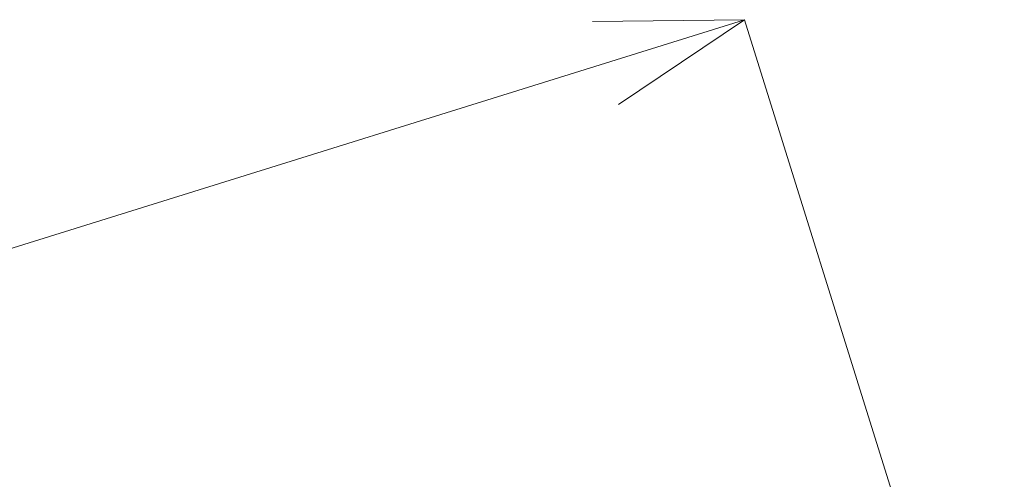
# Model space of a CAD drawing. Header units: millimetres. Extents: x -2233 to 61924, y -68080 to 6847.
# Tile 788 of 1022: x 23564 to 24580, y 3635 to 4109. Entities that reach past the tile are written whole.
import ezdxf

# ---------------------------------------------------------------- set-up
doc = ezdxf.new("R2010")
doc.units = ezdxf.units.MM
doc.layers.add('COTAS_P', color=1, linetype='Continuous', lineweight=0)
doc.dimstyles.new('R19_100', dxfattribs={"dimtxt": 250, "dimasz": 150, "dimexe": 150, "dimexo": 80, "dimgap": 100, "dimtad": 1, "dimtih": 1, "dimtoh": 1, "dimdsep": 46, "dimcen": 0.09, "dimadec": 0, "dimazin": 0, "dimtfac": 1, "dimtdec": 4, "dimtofl": 0, "dimtmove": 0, "dimatfit": 3, "dimfxl": 1, "dimtolj": 1, "dimtzin": 0, "dimarcsym": 0})

# ---------------------------------------------------------------- blocks, each defined once
blk = doc.blocks.new('DIM_R27_4')
at = {"layer": 'COTAS_P'}
for p, q in [((15248.4, 1279.1), (24311.8, 4109.1)), ((24311.8, 4109.1), (24155.2, 4107.3)), ((24311.8, 4109.1), (24182.1, 4021.4)), ((24580.1, 3250), (24311.8, 4109.1)), ((15248.4, 1279.1), (15378.1, 1366.8)), ((15248.4, 1279.1), (15405, 1280.8)), ((15516.6, 420), (15248.4, 1279.1))]:
    blk.add_line(p, q, dxfattribs=at)
blk.add_text('9495 P', height=250, rotation=17.3406, dxfattribs=at).set_placement((19750.3, 2789.5))

msp = doc.modelspace()

# ---------------------------------------------------------------- dimensions: what is measured, and where the dimension line sits
at = {"layer": 'COTAS_P'}
dim = msp.add_aligned_dim(p1=(15516.618, 420), p2=(24580.067, 3250), distance=900, text='<> P', dimstyle='R19_100', dxfattribs=at)
dim.commit()
dim.dimension.update_dxf_attribs({"geometry": 'DIM_R27_4', "text_midpoint": (19780.096, 2694.095)})

doc.saveas('drawing.dxf')
